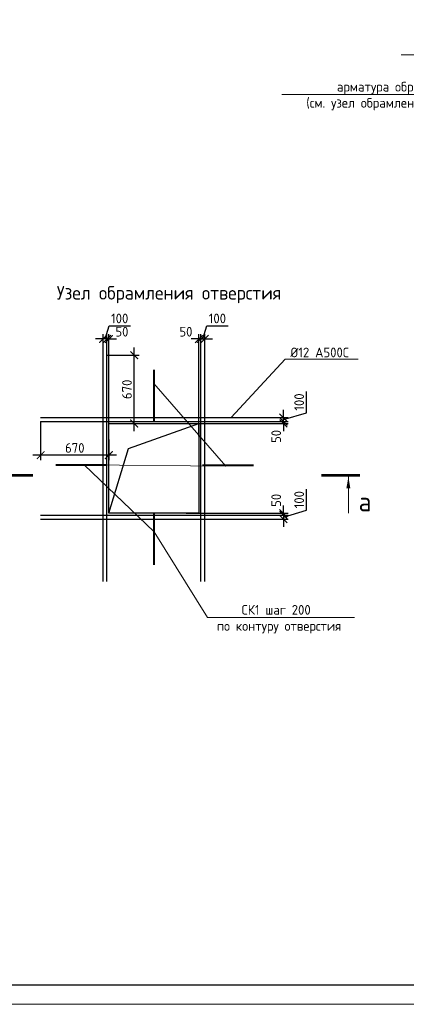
# Model space of a CAD drawing. Header units: millimetres. Extents: x -5898314 to 1055204, y -720802 to 1562611.
# Tile 338 of 362: x 156702 to 166684, y -62532 to -37079. Entities that reach past the tile are written whole.
import ezdxf
from ezdxf import colors
from ezdxf.entities.mleader import LeaderData, LeaderLine
from ezdxf.math import Vec2, Vec3

# ---------------------------------------------------------------- set-up
doc = ezdxf.new("R2010")
doc.units = ezdxf.units.MM
for name, color, linetype, lineweight in [('Арм_хомуты', 133, 'Continuous', 18), ('подоснова', 151, 'Continuous', 5), ('размер', 1, 'Continuous', 25), ('ТОНКИЕ', 7, 'Continuous', 9), ('Узлы', 7, 'Continuous', 0)]:
    doc.layers.add(name, color=color, linetype=linetype, lineweight=lineweight)
doc.layers.add('ТОЛСТЫЕ_ОСНОВНЫЕ', color=6, linetype='Continuous')
doc.styles.add('GOST-2.304_Type-B', font='GOST_Common.ttf')
doc.dimstyles.new('СПДС', dxfattribs={"dimscale": 100, "dimtxt": 2.5, "dimasz": 2, "dimexe": 1.25, "dimexo": 0, "dimtad": 1, "dimdec": 0, "dimrnd": 5, "dimtxsty": 'GOST-2.304_Type-B', "dimblk": 'ARCHTICK', "dimcen": 2.5, "dimdle": 2, "dimclrd": 1, "dimclre": 1, "dimclrt": 1, "dimadec": 0, "dimazin": 2, "dimtfac": 0.75, "dimtdec": 0, "dimtmove": 1, "dimatfit": 3, "dimfxl": 1, "dimtfillclr": 256, "dimtolj": 1, "dimarcsym": 1})

# ---------------------------------------------------------------- blocks, each defined once
blk = doc.blocks.new('*U1581')
at = {"layer": 'ТОЛСТЫЕ_ОСНОВНЫЕ', "color": 6}
blk.add_lwpolyline([(20, 5), (886, 5), (886, 415), (20, 415)], close=True, dxfattribs=at)
at = {"layer": 'ТОНКИЕ'}
blk.add_lwpolyline([(0, 0), (891, 0), (891, 420), (0, 420)], close=True, dxfattribs=at)
blk = doc.blocks.new('_ArchTick')
at = {"color": 0, "linetype": 'ByBlock', "const_width": 0.15}
blk.add_lwpolyline([(-0.5, -0.5), (0.5, 0.5)], dxfattribs=at)
blk = doc.blocks.new('*D972')
at = {"layer": 'DEFPOINTS', "color": 0, "lineweight": 0, "transparency": 16777216}
for p in [(158955, -45753), (159659, -45753), (159005, -47516)]:
    blk.add_point(p, dxfattribs=at)
at = {"layer": 'размер', "color": 1, "lineweight": -2, "transparency": 16777216}
for p, q in [((159659, -47716), (159659, -45553)), ((158955, -45753), (159784, -45753)), ((159005, -47516), (159784, -47516))]:
    blk.add_line(p, q, dxfattribs=at)
at = {"layer": 'размер', "color": 1, "lineweight": -2, "transparency": 16777216, "xscale": 200, "yscale": 200, "zscale": 200}
for p, rotation in [((159659, -45753), 90), ((159659, -47516), 270)]:
    blk.add_blockref('_ArchTick', p, dxfattribs=dict(at, rotation=rotation))
at = {"layer": 'размер', "color": 1, "lineweight": 0, "transparency": 16777216, "insert": (159472, -46634), "char_height": 250, "attachment_point": 5, "rotation": 90, "style": 'GOST-2.304_Type-B'}
blk.add_mtext('\\A1;670', dxfattribs=at)
blk = doc.blocks.new('*D973')
at = {"layer": 'DEFPOINTS', "color": 0, "lineweight": 0, "transparency": 16777216}
for p in [(157242, -47466), (159005, -47929), (157242, -48337)]:
    blk.add_point(p, dxfattribs=at)
at = {"layer": 'размер', "color": 1, "lineweight": -2, "transparency": 16777216}
for p, q in [((157242, -47466), (157242, -48462)), ((159005, -47929), (159005, -48462)), ((159205, -48337), (157042, -48337))]:
    blk.add_line(p, q, dxfattribs=at)
at = {"layer": 'размер', "color": 1, "lineweight": -2, "transparency": 16777216, "xscale": 200, "yscale": 200, "zscale": 200, "rotation": 180}
blk.add_blockref('_ArchTick', (157242, -48337), dxfattribs=at)
at = {"layer": 'размер', "color": 1, "lineweight": -2, "transparency": 16777216, "xscale": 200, "yscale": 200, "zscale": 200}
blk.add_blockref('_ArchTick', (159005, -48337), dxfattribs=at)
at = {"layer": 'размер', "color": 1, "lineweight": 0, "transparency": 16777216, "insert": (158124, -48149), "char_height": 250, "attachment_point": 5, "style": 'GOST-2.304_Type-B'}
blk.add_mtext('\\A1;670', dxfattribs=at)
blk = doc.blocks.new('*D974')
at = {"layer": 'DEFPOINTS', "color": 0, "lineweight": 0, "transparency": 16777216}
for p in [(161002, -47466), (161002, -47516), (163512, -47466)]:
    blk.add_point(p, dxfattribs=at)
at = {"layer": 'размер', "color": 1, "lineweight": -2, "transparency": 16777216}
for p, q in [((163512, -47466), (163512, -47266)), ((161002, -47466), (163637, -47466)), ((161002, -47516), (163637, -47516)), ((163512, -47516), (163512, -47466)), ((163512, -47516), (163512, -47716))]:
    blk.add_line(p, q, dxfattribs=at)
at = {"layer": 'размер', "color": 1, "lineweight": -2, "transparency": 16777216, "xscale": 200, "yscale": 200, "zscale": 200}
for p, rotation in [((163512, -47466), 270), ((163512, -47516), 90)]:
    blk.add_blockref('_ArchTick', p, dxfattribs=dict(at, rotation=rotation))
at = {"layer": 'размер', "color": 1, "lineweight": 0, "transparency": 16777216, "insert": (163325, -47851), "char_height": 250, "attachment_point": 5, "rotation": 90, "style": 'GOST-2.304_Type-B'}
blk.add_mtext('\\A1;50', dxfattribs=at)
blk = doc.blocks.new('*D975')
at = {"layer": 'DEFPOINTS', "color": 0, "lineweight": 0, "transparency": 16777216}
for p in [(161002, -47466), (163092, -47366), (163512, -47366)]:
    blk.add_point(p, dxfattribs=at)
at = {"layer": 'размер', "color": 1, "lineweight": -2, "transparency": 16777216}
for p, q in [((164106, -47238), (164106, -46688)), ((163512, -47366), (163512, -47166)), ((163512, -47416), (164106, -47238)), ((161002, -47466), (163637, -47466)), ((163092, -47366), (163637, -47366)), ((163512, -47466), (163512, -47366)), ((163512, -47466), (163512, -47366)), ((163512, -47466), (163512, -47666))]:
    blk.add_line(p, q, dxfattribs=at)
at = {"layer": 'размер', "color": 1, "lineweight": -2, "transparency": 16777216, "xscale": 200, "yscale": 200, "zscale": 200}
for p, rotation in [((163512, -47366), 270), ((163512, -47466), 90)]:
    blk.add_blockref('_ArchTick', p, dxfattribs=dict(at, rotation=rotation))
at = {"layer": 'размер', "color": 1, "lineweight": 0, "transparency": 16777216, "insert": (163918, -46963), "char_height": 250, "attachment_point": 5, "rotation": 90, "style": 'GOST-2.304_Type-B'}
blk.add_mtext('\\A1;100', dxfattribs=at)
blk = doc.blocks.new('*D966')
at = {"layer": 'DEFPOINTS', "color": 0, "lineweight": 0, "transparency": 16777216}
for p in [(161002, -49839), (161002, -49889), (163512, -49889)]:
    blk.add_point(p, dxfattribs=at)
at = {"layer": 'размер', "color": 1, "lineweight": -2, "transparency": 16777216}
for p, q in [((161002, -49839), (163637, -49839)), ((163512, -49839), (163512, -49639)), ((163512, -49839), (163512, -49889)), ((161002, -49889), (163637, -49889)), ((163512, -49889), (163512, -50089))]:
    blk.add_line(p, q, dxfattribs=at)
at = {"layer": 'размер', "color": 1, "lineweight": -2, "transparency": 16777216, "xscale": 200, "yscale": 200, "zscale": 200}
for p, rotation in [((163512, -49839), 270), ((163512, -49889), 90)]:
    blk.add_blockref('_ArchTick', p, dxfattribs=dict(at, rotation=rotation))
at = {"layer": 'размер', "color": 1, "lineweight": 0, "transparency": 16777216, "insert": (163325, -49504), "char_height": 250, "attachment_point": 5, "rotation": 90, "style": 'GOST-2.304_Type-B'}
blk.add_mtext('\\A1;50', dxfattribs=at)
blk = doc.blocks.new('*D967')
at = {"layer": 'DEFPOINTS', "color": 0, "lineweight": 0, "transparency": 16777216}
for p in [(161002, -49889), (163092, -49989), (163512, -49989)]:
    blk.add_point(p, dxfattribs=at)
at = {"layer": 'размер', "color": 1, "lineweight": -2, "transparency": 16777216}
for p, q in [((164106, -49761), (164106, -49211)), ((163512, -49889), (163512, -49689)), ((163512, -49939), (164106, -49761)), ((161002, -49889), (163637, -49889)), ((163092, -49989), (163637, -49989)), ((163512, -49889), (163512, -49989)), ((163512, -49889), (163512, -49989)), ((163512, -49989), (163512, -50189))]:
    blk.add_line(p, q, dxfattribs=at)
at = {"layer": 'размер', "color": 1, "lineweight": -2, "transparency": 16777216, "xscale": 200, "yscale": 200, "zscale": 200}
for p, rotation in [((163512, -49889), 270), ((163512, -49989), 90)]:
    blk.add_blockref('_ArchTick', p, dxfattribs=dict(at, rotation=rotation))
at = {"layer": 'размер', "color": 1, "lineweight": 0, "transparency": 16777216, "insert": (163918, -49486), "char_height": 250, "attachment_point": 5, "rotation": 90, "style": 'GOST-2.304_Type-B'}
blk.add_mtext('\\A1;100', dxfattribs=at)
blk = doc.blocks.new('*D968')
at = {"layer": 'DEFPOINTS', "color": 0, "lineweight": 0, "transparency": 16777216}
for p in [(161379, -45333), (161329, -47842), (161379, -47842)]:
    blk.add_point(p, dxfattribs=at)
at = {"layer": 'размер', "color": 1, "lineweight": -2, "transparency": 16777216}
for p, q in [((161329, -47842), (161329, -45208)), ((161379, -47842), (161379, -45208)), ((161329, -45333), (161129, -45333)), ((161329, -45333), (161379, -45333)), ((161379, -45333), (161579, -45333))]:
    blk.add_line(p, q, dxfattribs=at)
at = {"layer": 'размер', "color": 1, "lineweight": -2, "transparency": 16777216, "xscale": 200, "yscale": 200, "zscale": 200}
blk.add_blockref('_ArchTick', (161329, -45333), dxfattribs=at)
at = {"layer": 'размер', "color": 1, "lineweight": -2, "transparency": 16777216, "xscale": 200, "yscale": 200, "zscale": 200, "rotation": 180}
blk.add_blockref('_ArchTick', (161379, -45333), dxfattribs=at)
at = {"layer": 'размер', "color": 1, "lineweight": 0, "transparency": 16777216, "insert": (160994, -45145), "char_height": 250, "attachment_point": 5, "style": 'GOST-2.304_Type-B'}
blk.add_mtext('\\A1;50', dxfattribs=at)
blk = doc.blocks.new('*D969')
at = {"layer": 'DEFPOINTS', "color": 0, "lineweight": 0, "transparency": 16777216}
for p in [(161479, -45333), (161479, -45753), (161379, -47842)]:
    blk.add_point(p, dxfattribs=at)
at = {"layer": 'размер', "color": 1, "lineweight": -2, "transparency": 16777216}
for p, q in [((161429, -45333), (161532, -44989)), ((161532, -44989), (162082, -44989)), ((161379, -47842), (161379, -45208)), ((161479, -45753), (161479, -45208)), ((161379, -45333), (161179, -45333)), ((161379, -45333), (161479, -45333)), ((161379, -45333), (161479, -45333)), ((161479, -45333), (161679, -45333))]:
    blk.add_line(p, q, dxfattribs=at)
at = {"layer": 'размер', "color": 1, "lineweight": -2, "transparency": 16777216, "xscale": 200, "yscale": 200, "zscale": 200}
blk.add_blockref('_ArchTick', (161379, -45333), dxfattribs=at)
at = {"layer": 'размер', "color": 1, "lineweight": -2, "transparency": 16777216, "xscale": 200, "yscale": 200, "zscale": 200, "rotation": 180}
blk.add_blockref('_ArchTick', (161479, -45333), dxfattribs=at)
at = {"layer": 'размер', "color": 1, "lineweight": 0, "transparency": 16777216, "insert": (161807, -44801), "char_height": 250, "attachment_point": 5, "style": 'GOST-2.304_Type-B'}
blk.add_mtext('\\A1;100', dxfattribs=at)
blk = doc.blocks.new('*D970')
at = {"layer": 'DEFPOINTS', "color": 0, "lineweight": 0, "transparency": 16777216}
for p in [(158955, -45333), (158955, -47842), (159005, -47842)]:
    blk.add_point(p, dxfattribs=at)
at = {"layer": 'размер', "color": 1, "lineweight": -2, "transparency": 16777216}
for p, q in [((158955, -47842), (158955, -45208)), ((159005, -47842), (159005, -45208)), ((158955, -45333), (158755, -45333)), ((159005, -45333), (158955, -45333)), ((159005, -45333), (159205, -45333))]:
    blk.add_line(p, q, dxfattribs=at)
at = {"layer": 'размер', "color": 1, "lineweight": -2, "transparency": 16777216, "xscale": 200, "yscale": 200, "zscale": 200}
blk.add_blockref('_ArchTick', (158955, -45333), dxfattribs=at)
at = {"layer": 'размер', "color": 1, "lineweight": -2, "transparency": 16777216, "xscale": 200, "yscale": 200, "zscale": 200, "rotation": 180}
blk.add_blockref('_ArchTick', (159005, -45333), dxfattribs=at)
at = {"layer": 'размер', "color": 1, "lineweight": 0, "transparency": 16777216, "insert": (159341, -45145), "char_height": 250, "attachment_point": 5, "style": 'GOST-2.304_Type-B'}
blk.add_mtext('\\A1;50', dxfattribs=at)
blk = doc.blocks.new('*D971')
at = {"layer": 'DEFPOINTS', "color": 0, "lineweight": 0, "transparency": 16777216}
for p in [(158855, -45333), (158855, -45753), (158955, -47842)]:
    blk.add_point(p, dxfattribs=at)
at = {"layer": 'размер', "color": 1, "lineweight": -2, "transparency": 16777216}
for p, q in [((158905, -45333), (159009, -44989)), ((159009, -44989), (159559, -44989)), ((158855, -45753), (158855, -45208)), ((158955, -47842), (158955, -45208)), ((158855, -45333), (158655, -45333)), ((158955, -45333), (158855, -45333)), ((158955, -45333), (158855, -45333)), ((158955, -45333), (159155, -45333))]:
    blk.add_line(p, q, dxfattribs=at)
at = {"layer": 'размер', "color": 1, "lineweight": -2, "transparency": 16777216, "xscale": 200, "yscale": 200, "zscale": 200}
blk.add_blockref('_ArchTick', (158855, -45333), dxfattribs=at)
at = {"layer": 'размер', "color": 1, "lineweight": -2, "transparency": 16777216, "xscale": 200, "yscale": 200, "zscale": 200, "rotation": 180}
blk.add_blockref('_ArchTick', (158955, -45333), dxfattribs=at)
at = {"layer": 'размер', "color": 1, "lineweight": 0, "transparency": 16777216, "insert": (159284, -44801), "char_height": 250, "attachment_point": 5, "style": 'GOST-2.304_Type-B'}
blk.add_mtext('\\A1;100', dxfattribs=at)
blk = doc.blocks.new('_None')

msp = doc.modelspace()

# ---------------------------------------------------------------- linework, layer by layer
at = {"color": 0, "linetype": 'ByBlock', "lineweight": 30, "ltscale": 100}
for p, q in [((158855.48, -51602.56), (158855.48, -45752.56)), ((158955.48, -51602.56), (158955.48, -45752.56)), ((161378.98, -51602.56), (161378.98, -45752.56)), ((161478.98, -51602.56), (161478.98, -45752.56)), ((157242.23, -47365.81), (163092.23, -47365.81)), ((157242.23, -47465.81), (163092.23, -47465.81)), ((157242.23, -49889.31), (163092.23, -49889.31)), ((157242.23, -49989.31), (163092.23, -49989.31))]:
    msp.add_line(p, q, dxfattribs=at)
at = {"layer": 'Арм_хомуты', "lineweight": 40}
for p, q in [((160162.58, -46129.84), (160162.58, -47450.19)), ((157635.83, -48589.38), (158956.19, -48589.38)), ((161419, -48595.13), (162739.35, -48595.13)), ((160162.58, -49847.42), (160162.58, -51167.77))]:
    msp.add_line(p, q, dxfattribs=at)
at = {"layer": 'размер'}
msp.add_lwpolyline([(159005.48, -47515.81), (161328.98, -47515.81), (161328.98, -49839.31), (159005.48, -49839.31)], close=True, dxfattribs=at)
msp.add_lwpolyline([(159005.48, -49839.31), (159507.68, -48164.45), (161328.98, -47515.81)], dxfattribs=at)
at = {"layer": 'Узлы', "color": 1, "linetype": 'Continuous', "lineweight": 0}
msp.add_line((165189.2, -48889.73, 3100), (165189.2, -49839.73, 3100), dxfattribs=at)
at = {"layer": 'Узлы', "color": 1, "linetype": 'Continuous', "lineweight": 0, "const_width": 70, "elevation": 3100}
for points in [[(156042.36, -48854.73), (157042.36, -48854.73)], [(165489.2, -48854.73), (164489.2, -48854.73)]]:
    msp.add_lwpolyline(points, dxfattribs=at)
at = {"layer": 'Узлы', "color": 1, "linetype": 'Continuous', "lineweight": 0}
msp.add_solid([(165189.2, -48889.73, 3100), (165138.92, -49190.18, 3100), (165239.48, -49190.18, 3100)], dxfattribs=at)

# ---------------------------------------------------------------- block references
at = {"xscale": 100, "yscale": 100, "zscale": 100}
msp.add_blockref('*U1581', (97521.87, -62531.81), dxfattribs=at)

# ---------------------------------------------------------------- texts
at = {"layer": 'Узлы', "color": 7, "linetype": 'Continuous', "lineweight": 0, "insert": (165515.94, -43964.3), "char_height": 350, "width": 9916.0684, "attachment_point": 3, "style": 'GOST-2.304_Type-B'}
msp.add_mtext('\\pxqc;Узел обрамления отверстия', dxfattribs=at)
at = {"layer": 'Узлы', "color": 1, "linetype": 'Continuous', "lineweight": 0, "insert": (165619.2, -49539.73, 3100), "char_height": 500, "attachment_point": 5, "style": 'GOST-2.304_Type-B'}
msp.add_mtext_dynamic_manual_height_columns('а', width=723.8798, gutter_width=25, heights=[0], dxfattribs=at)

# ---------------------------------------------------------------- dimensions: what is measured, and where the dimension line sits
at = {"layer": 'размер', "color": 146, "lineweight": 0, "true_color": 0x006272}
for base, p1, p2, angle, picture, middle in [((158855.48, -45332.54), (158955.48, -47842.44), (158855.48, -45752.56), 180, '*D971', (159071.1, -44801.29)), ((163512.25, -49989.31), (161002.34, -49889.31), (163092.23, -49989.31), 270, '*D967', (163918.5, -49698.68))]:
    dim = msp.add_linear_dim(base=base, p1=p1, p2=p2, angle=angle, dimstyle='СПДС', override={"dimtxt": 2.5}, dxfattribs=at)
    dim.commit()
    dim.dimension.update_dxf_attribs({"geometry": picture, "text_midpoint": middle})
dim = msp.add_linear_dim(base=(161478.98, -45332.54), p1=(161378.98, -47842.44), p2=(161478.98, -45752.56), dimstyle='СПДС', override={"dimtxt": 2.5}, dxfattribs=at)
dim.commit()
dim.dimension.update_dxf_attribs({"geometry": '*D969', "text_midpoint": (161594.6, -44801.29)})
for base, p1, p2, angle, picture, middle in [((158955.48, -45332.54), (159005.48, -47842.44), (158955.48, -47842.44), 180, '*D970', (159340.81, -45332.54)), ((163512.25, -49889.31), (161002.34, -49839.31), (161002.34, -49889.31), 270, '*D966', (163512.25, -49503.97))]:
    dim = msp.add_linear_dim(base=base, p1=p1, p2=p2, angle=angle, dimstyle='СПДС', override={"dimtxt": 2.5}, dxfattribs=at)
    dim.commit()
    dim.dimension.update_dxf_attribs({"geometry": picture, "text_midpoint": middle, "dimtype": 160})
dim = msp.add_linear_dim(base=(161378.98, -45332.54), p1=(161328.98, -47842.44), p2=(161378.98, -47842.44), dimstyle='СПДС', override={"dimtxt": 2.5}, dxfattribs=at)
dim.commit()
dim.dimension.update_dxf_attribs({"geometry": '*D968', "text_midpoint": (160993.64, -45332.54), "dimtype": 160})
at = {"layer": 'размер', "color": 146, "lineweight": 0}
dim = msp.add_linear_dim(base=(159659.2, -45752.56), p1=(159005.48, -47515.81), p2=(158955.48, -45752.56), angle=90, text='670', dimstyle='СПДС', override={"dimtxt": 2.5}, dxfattribs=at)
dim.commit()
dim.dimension.update_dxf_attribs({"geometry": '*D972', "text_midpoint": (159471.7, -46634.18)})
dim = msp.add_linear_dim(base=(163512.25, -47365.81), p1=(161002.34, -47465.81), p2=(163092.23, -47365.81), angle=90, dimstyle='СПДС', override={"dimtxt": 2.5}, dxfattribs=at)
dim.commit()
dim.dimension.update_dxf_attribs({"geometry": '*D975', "text_midpoint": (163918.5, -47175.18)})
dim = msp.add_linear_dim(base=(163512.25, -47465.81), p1=(161002.34, -47515.81), p2=(161002.34, -47465.81), angle=90, dimstyle='СПДС', override={"dimtxt": 2.5}, dxfattribs=at)
dim.commit()
dim.dimension.update_dxf_attribs({"geometry": '*D974', "text_midpoint": (163512.25, -47851.14), "dimtype": 160})
dim = msp.add_linear_dim(base=(157242.23, -48336.95), p1=(159005.48, -47929.27), p2=(157242.23, -47465.81), text='670', dimstyle='СПДС', override={"dimtxt": 2.5}, dxfattribs=at)
dim.commit()
dim.dimension.update_dxf_attribs({"geometry": '*D973', "text_midpoint": (158123.85, -48149.45)})

# ---------------------------------------------------------------- leaders
at = {"layer": 'подоснова', "color": 2, "ltscale": 0.3}
ml = msp.add_multileader_mtext('Standard', dxfattribs=at)
ml.set_content('Осн. арм. %%C10 А500С\\Pшаг 200', color=2, style='GOST-2.304_Type-B')
ml.set_leader_properties(color=256, linetype='ByLayer', lineweight=15)
ml.set_arrow_properties(name='NONE')
ml.build(insert=Vec2(0, 0))
ml.multileader.update_dxf_attribs({"text_left_attachment_type": 6, "text_right_attachment_type": 6, "dogleg_length": 0.1, "arrow_head_size": 18})
ctx = ml.context
ctx.base_point, ctx.char_height, ctx.arrow_head_size, ctx.landing_gap_size, ctx.plane_origin = Vec3(166991.48, -37985.44, 200), 250, 18, 20, Vec3(160049.9, -34654.99, 200)
ctx.left_attachment, ctx.right_attachment, ctx.text_align_type = 6, 6, 1
notes = []
notes.append((ctx, [(1, (1, 1, 0), (169938.4, -37985.44, 200), (-1, 0), 0.1, [(4, [(171589.66, -42671.04, 200), (169660.51, -41494.81, 200), (171604.87, -41526.81, 200)], 0, [])])]))
ctx.mtext.insert, ctx.mtext.alignment, ctx.mtext.flow_direction = Vec3(168464.89, -37685.44, 200), 2, 5
ml = msp.add_multileader_mtext('Standard', dxfattribs=at)
ml.set_content('арматура обрамления \\P(см. узел обрамления отверстий', color=2, style='GOST-2.304_Type-B')
ml.set_leader_properties(color=256, linetype='ByLayer', lineweight=15)
ml.set_arrow_properties(name='NONE')
ml.build(insert=Vec2(0, 0))
ml.multileader.update_dxf_attribs({"text_left_attachment_type": 6, "text_right_attachment_type": 6, "dogleg_length": 0.1, "arrow_head_size": 18})
ctx = ml.context
ctx.base_point, ctx.char_height, ctx.arrow_head_size, ctx.landing_gap_size, ctx.plane_origin = Vec3(164062.47, -39011.38), 250, 18, 20, Vec3(168328.77, -33646.99)
ctx.left_attachment, ctx.right_attachment, ctx.text_align_type = 6, 6, 1
notes.append((ctx, [(1, (1, 1, 0), (168971.89, -39011.38), (-1, 0), 0.1, [(1, [(171197.72, -41661.73), (170117.7, -41690.3), (171214.89, -42591.37), (170034.76, -42648.3)], 0, [])])]))
ctx.mtext.insert, ctx.mtext.alignment, ctx.mtext.flow_direction = Vec3(166517.13, -38686.38), 2, 5
at = {"layer": 'подоснова', "color": 2, "lineweight": 0, "ltscale": 0.3}
ml = msp.add_multileader_mtext('Standard', dxfattribs=at)
ml.set_content(' %%C12 А500С ', color=2, style='GOST-2.304_Type-B')
ml.set_leader_properties(color=256, linetype='ByLayer', lineweight=15)
ml.set_arrow_properties(name='NONE')
ml.build(insert=Vec2(0, 0))
ml.multileader.update_dxf_attribs({"text_left_attachment_type": 6, "text_right_attachment_type": 6, "dogleg_length": 0.1, "arrow_head_size": 18})
ctx = ml.context
ctx.base_point, ctx.char_height, ctx.arrow_head_size, ctx.landing_gap_size, ctx.plane_origin = Vec3(163553.89, -45856.44), 250, 18, 20, Vec3(158438.75, -36584.87)
ctx.left_attachment, ctx.right_attachment, ctx.text_align_type = 6, 6, 1
notes.append((ctx, [(0, (1, 1, 0), (163553.79, -45856.44), (1, 0), 0.1, [(0, [(162160.46, -47365.81)], 0, [])])]))
ctx.mtext.insert, ctx.mtext.alignment, ctx.mtext.flow_direction = Vec3(164371.99, -45556.44), 2, 5
ml = msp.add_multileader_mtext('Standard', dxfattribs=at)
ml.set_content('СК1 шаг 200\\P по контуру отверстия', color=2, style='GOST-2.304_Type-B')
ml.set_leader_properties(color=256, linetype='ByLayer', lineweight=15)
ml.set_arrow_properties(name='NONE')
ml.build(insert=Vec2(0, 0))
ml.multileader.update_dxf_attribs({"text_left_attachment_type": 6, "text_right_attachment_type": 6, "dogleg_length": 0.1, "arrow_head_size": 18})
ctx = ml.context
ctx.base_point, ctx.char_height, ctx.arrow_head_size, ctx.landing_gap_size, ctx.plane_origin = Vec3(161550.66, -52534.51), 250, 18, 20, Vec3(151530.1, -42659.33)
ctx.left_attachment, ctx.right_attachment, ctx.text_align_type = 6, 6, 1
notes.append((ctx, [(0, (1, 1, 0), (161550.56, -52534.51), (1, 0), 0.1, [(3, [(160168.95, -46480.39), (162021.23, -48620.02), (158366.79, -48587.05), (160175.05, -50314.58)], 0, [])])]))
ctx.mtext.insert, ctx.mtext.alignment, ctx.mtext.flow_direction = Vec3(163324.07, -52209.51), 2, 5
for ctx, leaders in notes:
    for number, flags, end, landing, length, lines in leaders:
        leader = LeaderData()
        leader.index, (leader.has_last_leader_line, leader.has_dogleg_vector, leader.attachment_direction) = number, flags
        leader.last_leader_point, leader.dogleg_vector, leader.dogleg_length = Vec3(end), Vec3(landing), length
        for number, points, colour, breaks in lines:
            line = LeaderLine()
            line.index, line.vertices, line.color, line.breaks = number, Vec3.list(points), colors.encode_raw_color(colour), breaks
            leader.lines.append(line)
        ctx.leaders.append(leader)

doc.saveas('drawing.dxf')
